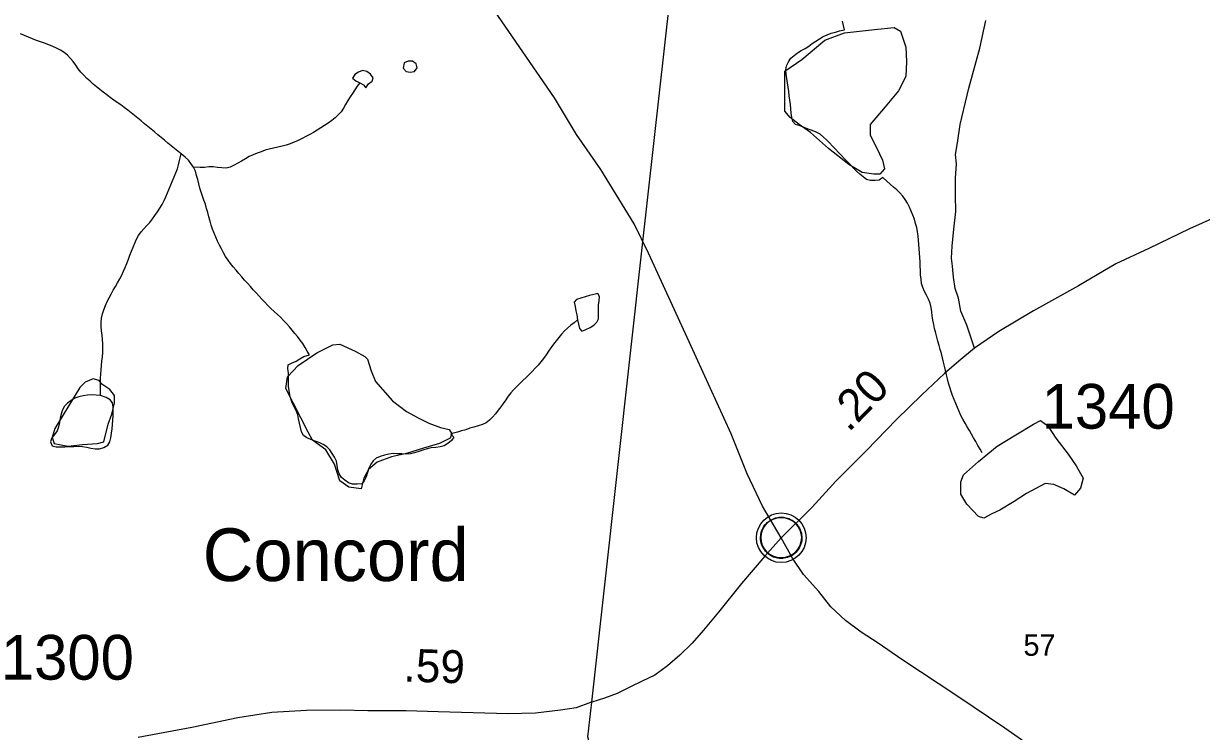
# Model space of a CAD drawing. Extents: x 1950930 to 2061844, y 904556 to 1017002.
# Drawn here: x 1977567 to 1982045, y 980579 to 983269 of the extents above; entities that cross this region are included whole.
import ezdxf

# ---------------------------------------------------------------- set-up
doc = ezdxf.new("R2010")
doc.units = 0
for name, color, linetype in [('Exist Civil Demographics Community CELL', 7, 'Continuous'), ('Exist Civil Demographics Community Label', 7, 'Continuous'), ('Exist Hydrographic Misc Water Feature', 7, 'Continuous'), ('Exist Road Primary NC Attributed', 7, 'Continuous'), ('Exist Road Primary NC Label', 7, 'Continuous'), ('Exist Road Primary US Structure Standard Bridge CELL', 7, 'Continuous'), ('Exist Road Secondary Type 41 Attributed', 7, 'Continuous'), ('Exist Road Secondary Type 51 Attributed', 7, 'Continuous'), ('Exist Road Secondary Type 51 Number Label', 7, 'Continuous'), ('Exist Utilities Electrical Transmission Line', 7, 'Continuous')]:
    doc.layers.add(name, color=color, linetype=linetype)

msp = doc.modelspace()

# ---------------------------------------------------------------- linework, layer by layer
at = {"layer": 'Exist Civil Demographics Community CELL'}
msp.add_lwpolyline([(1980369.9, 981328), (1980370.9, 981333.6), (1980372.6, 981340.1), (1980375.6, 981347.3), (1980378.5, 981353.1), (1980381.8, 981358.8), (1980385.6, 981363.9), (1980389.5, 981368.3), (1980394.1, 981372.9), (1980399.7, 981377.5), (1980405.1, 981381.2), (1980410, 981384), (1980415, 981386.5), (1980420.5, 981388.8), (1980426.1, 981390.6), (1980430.5, 981391.7), (1980435.3, 981392.5), (1980439.4, 981393.2), (1980445.8, 981393.5), (1980450.2, 981393.4), (1980455.9, 981393.1), (1980460.8, 981392.4), (1980465.7, 981391.4), (1980470.7, 981390), (1980475.9, 981388), (1980482.5, 981385.1), (1980488.8, 981381.6), (1980493.8, 981378.1), (1980499, 981374.1), (1980502.3, 981370.9), (1980506.4, 981366.5), (1980510.3, 981361.8), (1980513.4, 981357.3), (1980516.5, 981352.2), (1980519, 981347.1), (1980521, 981342.1), (1980522.6, 981337.1), (1980523.8, 981332.5), (1980524.9, 981326.4), (1980525.6, 981321.7), (1980525.8, 981315.7), (1980525.6, 981309.9), (1980525.1, 981304.2), (1980524.1, 981298.8), (1980522.5, 981292.6), (1980520.6, 981286.8), (1980518.3, 981281.7), (1980515.2, 981275.7), (1980511.9, 981270.4), (1980508.4, 981265.7), (1980504.2, 981260.9), (1980498.9, 981256), (1980493.9, 981251.9), (1980488.9, 981248.4), (1980484.6, 981245.9), (1980477.7, 981242.7), (1980470.6, 981240), (1980464.7, 981238.5), (1980458.1, 981237.2), (1980453.6, 981236.7), (1980449.1, 981236.5), (1980443.5, 981236.5), (1980439.3, 981236.9), (1980433.6, 981237.6), (1980427.7, 981238.9), (1980423.1, 981240.2), (1980418, 981242.1), (1980413.4, 981244.1), (1980409.4, 981246.3), (1980402.6, 981250.4), (1980397.1, 981254.7), (1980392.2, 981259.2), (1980387.7, 981264), (1980384.5, 981268), (1980381.5, 981272.2), (1980377.4, 981279.2), (1980375.7, 981282.8), (1980374, 981286.8), (1980371.4, 981295), (1980369.9, 981302), (1980369.2, 981307.2), (1980368.9, 981313.5), (1980368.8, 981318.2), (1980369.3, 981324.7)], close=True, dxfattribs=at)
for centre, radius in [((1980447.5, 981315.6), 94.3), ((1980447.2, 981315.8), 76.7)]:
    msp.add_circle(centre, radius, dxfattribs=at)
at = {"layer": 'Exist Hydrographic Misc Water Feature'}
for points in [[(1980687.3, 983246.1), (1980683.6, 983261.8), (1980679.9, 983278.3)], [(1978166.4, 982774), (1978153.9, 982784.9), (1978141.3, 982795.1), (1978128.2, 982805.2), (1978115.7, 982815.3), (1978102.6, 982826.2), (1978090.1, 982836.3), (1978077.4, 982846.4), (1978064.7, 982857.4), (1978052.1, 982867.5), (1978039.4, 982878.4), (1978026.9, 982888.5), (1978014.4, 982899.4), (1978001.7, 982909.6), (1977989, 982920.4), (1977976.3, 982930.6), (1977963.4, 982940.6), (1977950.2, 982950.8), (1977937.1, 982960.1), (1977923.6, 982969.4), (1977910, 982978.8), (1977896.5, 982988), (1977883.4, 982998.2), (1977870.5, 983008.2), (1977857.8, 983018.4), (1977844.8, 983029.3), (1977832.5, 983039.5), (1977820.2, 983050.3), (1977808.1, 983061.2), (1977796.4, 983073), (1977785.4, 983084.7), (1977775.3, 983098), (1977765.7, 983111.3), (1977755.8, 983124.7), (1977745.6, 983137.2), (1977734.5, 983149.8), (1977721.8, 983159.8), (1977707.9, 983168.4), (1977693.1, 983176), (1977678.3, 983182.9), (1977663, 983189), (1977647.6, 983195), (1977632, 983200.3), (1977616.4, 983205.5), (1977601.2, 983211.5), (1977585.9, 983217.7), (1977570.9, 983223.7), (1977555.5, 983229.8)], [(1980833.1, 982684.3), (1980820.1, 982674.8), (1980803.9, 982672.6), (1980787.3, 982672.9), (1980771.3, 982677.4), (1980758.4, 982686.7), (1980745.7, 982697.7), (1980733.6, 982708.5), (1980721.7, 982720.2), (1980710.2, 982732), (1980699, 982743.7), (1980687.7, 982755.5), (1980676.4, 982768), (1980665.1, 982779.7), (1980653.6, 982791.5), (1980642.4, 982803.2), (1980631.1, 982815.7), (1980619.6, 982827.3), (1980607.5, 982838.3), (1980594.8, 982848.5), (1980580.6, 982856.2), (1980565.5, 982863), (1980549.9, 982868.3), (1980534.5, 982874.3), (1980518.9, 982880.4), (1980502.1, 982886.4), (1980492.1, 982897.3), (1980487.8, 982912.2), (1980485.7, 982928.6), (1980484.5, 982945.9), (1980482.6, 982962.3), (1980480.4, 982978.8), (1980478.1, 982995.3), (1980476.3, 983010.9), (1980474, 983027.3), (1980471.4, 983043.8), (1980468.1, 983060.3), (1980465.6, 983076.8), (1980465, 983093.2), (1980467.7, 983108.7), (1980474.6, 983124.2), (1980484.5, 983137.9), (1980496.2, 983148.4), (1980509.5, 983157.9), (1980523.6, 983166.6), (1980538, 983175.3), (1980551.9, 983184), (1980565.5, 983193.7), (1980579.2, 983202.4), (1980593.2, 983211.1), (1980607.1, 983219.9), (1980622.1, 983226.2), (1980637.6, 983232.4), (1980653.2, 983236.9), (1980668.8, 983242.4), (1980687.3, 983246.1)], [(1978845.5, 983044.7), (1978859.8, 983037), (1978868.7, 983025.3), (1978878.5, 983039.9), (1978892.9, 983051.1), (1978896.3, 983063.4), (1978885.9, 983076.7), (1978871.7, 983087.7), (1978855.3, 983091.3), (1978840.4, 983085), (1978826.4, 983075.5), (1978817.4, 983062.5), (1978830.1, 983051.6), (1978845.5, 983044.7)], [(1979010.6, 983100.3), (1979021.8, 983087.8), (1979037.2, 983084.2), (1979053.6, 983087.1), (1979063.9, 983101.7), (1979059.8, 983115.8), (1979045.6, 983126.7), (1979029.6, 983126.2), (1979014, 983120), (1979010.6, 983100.3)], [(1978845.5, 983044.7), (1978835.9, 983031), (1978826.6, 983018), (1978817.4, 983004.2), (1978808.4, 982990.5), (1978799.8, 982976.7), (1978791.8, 982962.2), (1978783.4, 982947.5), (1978774.1, 982934.6), (1978763.3, 982922.5), (1978751.6, 982911.2), (1978738.9, 982900.8), (1978725.5, 982890.4), (1978711.8, 982881.7), (1978697.9, 982873), (1978683.7, 982864.3), (1978669.8, 982855.5), (1978655.2, 982847.6), (1978640.9, 982839.7), (1978626.1, 982832.6), (1978611.1, 982825.6), (1978596.4, 982818.4), (1978581.2, 982812.2), (1978566, 982806.8), (1978550, 982802.9), (1978533.8, 982800.1), (1978517.6, 982796.3), (1978501.6, 982792.6), (1978486.2, 982788), (1978470.5, 982782.4), (1978455.1, 982776.3), (1978439.9, 982770), (1978424.9, 982763.8), (1978410.6, 982755.9), (1978396.4, 982747.1), (1978382.3, 982739.2), (1978367.5, 982731.3), (1978352.8, 982724.2), (1978337, 982720.4), (1978320.8, 982720.8), (1978304.4, 982722.8), (1978287.8, 982724.7), (1978271.3, 982725.1), (1978255.1, 982723), (1978238.7, 982722.5), (1978213.1, 982723.9)], [(1977860, 981855.6), (1977860, 981872.1), (1977860, 981888.4), (1977859.8, 981904.9), (1977860.2, 981921.2), (1977860.8, 981937.7), (1977862.1, 981954.1), (1977863.7, 981970.4), (1977865.3, 981986.8), (1977867.2, 982003.2), (1977868.6, 982019.5), (1977869.2, 982036), (1977869.2, 982052.4), (1977867.8, 982068.9), (1977865.8, 982085.3), (1977863.7, 982101.7), (1977862.5, 982118.2), (1977862.3, 982133.8), (1977864.1, 982150.2), (1977867.6, 982166.5), (1977872.7, 982181.9), (1977878.9, 982197.4), (1977885.6, 982212.9), (1977892.6, 982227.5), (1977900.4, 982241.3), (1977908.4, 982255.9), (1977916.4, 982270.4), (1977924.6, 982284.3), (1977932.8, 982298.8), (1977940.6, 982313.5), (1977947.8, 982328.1), (1977954.3, 982342.7), (1977960.3, 982358.2), (1977966, 982373.7), (1977971.8, 982389.2), (1977977.9, 982404.6), (1977984.3, 982419.2), (1977990.4, 982434.8), (1977997, 982450.2), (1978004.8, 982463.9), (1978014, 982477.7), (1978024.9, 982489.8), (1978036.4, 982501.8), (1978047, 982513.9), (1978057.3, 982527.7), (1978066.7, 982540.6), (1978076.5, 982554.3), (1978085.4, 982567.3), (1978093.8, 982581.9), (1978101.4, 982596.5), (1978108.1, 982611.1), (1978114.5, 982626.6), (1978120.8, 982641.3), (1978127.6, 982656.6), (1978134, 982671.3), (1978140.5, 982686.8), (1978146.5, 982702.3), (1978152, 982717.7), (1978156.5, 982733.2), (1978160, 982749.5), (1978166.4, 982774)], [(1978213.1, 982723.9), (1978203.7, 982737.1), (1978193.8, 982750.5), (1978181.7, 982761.4), (1978166.4, 982774)], [(1978653.8, 982010.7), (1978645.4, 982024.9), (1978637.6, 982038.9), (1978628.8, 982053.1), (1978619.5, 982066.4), (1978609.3, 982079.7), (1978599, 982092.2), (1978588.4, 982104.7), (1978577.9, 982117.3), (1978566.8, 982129.9), (1978555.8, 982141.6), (1978544.3, 982153.2), (1978532.4, 982164.2), (1978519.9, 982175.1), (1978508, 982186.9), (1978496.3, 982197.7), (1978485, 982210.2), (1978473.7, 982222), (1978462.7, 982233.7), (1978451.6, 982246.3), (1978440.5, 982258), (1978429.6, 982270.5), (1978418.8, 982283), (1978407.7, 982294.8), (1978396.8, 982307.3), (1978386.2, 982319.8), (1978375.1, 982332.4), (1978364.6, 982345), (1978354.2, 982357.4), (1978344.6, 982370.7), (1978335.5, 982384), (1978327.3, 982398.2), (1978319.5, 982413.1), (1978312.2, 982427.2), (1978305, 982442.1), (1978298.2, 982457.8), (1978292.1, 982472.7), (1978286.1, 982487.7), (1978280.8, 982503.4), (1978276.3, 982519.1), (1978271.8, 982534.7), (1978267.7, 982551.2), (1978263.3, 982566.9), (1978258.6, 982582.6), (1978253.3, 982598.3), (1978248, 982614), (1978242.6, 982628.9), (1978237.5, 982644.5), (1978233.2, 982660.2), (1978229.3, 982676.7), (1978225.2, 982692.4), (1978221.1, 982708), (1978213.1, 982723.9)], [(1981211, 981637.7), (1981203, 981651.9), (1981195, 981665.9), (1981186.8, 981680.9), (1981178.8, 981695.1), (1981170.6, 981709.1), (1981162.4, 981723.2), (1981154.4, 981737.4), (1981146, 981751.4), (1981138, 981766.4), (1981130.6, 981780.6), (1981124, 981795.4), (1981117.3, 981810.4), (1981111.1, 981826.1), (1981104.8, 981840.9), (1981099, 981856.6), (1981093.3, 981871.5), (1981088.1, 981887.2), (1981083, 981903), (1981078.9, 981918.7), (1981075.2, 981935.1), (1981071.5, 981950.8), (1981068.1, 981967.3), (1981064.4, 981982.9), (1981060.5, 981998.6), (1981056.4, 982015.1), (1981052.1, 982030.7), (1981047.3, 982046.4), (1981043, 982062.1), (1981038.7, 982077.8), (1981034.6, 982093.5), (1981030.5, 982110), (1981026.8, 982125.7), (1981024, 982142.2), (1981021.7, 982158.6), (1981019.7, 982174.2), (1981016.8, 982190.7), (1981013.1, 982206.3), (1981007.2, 982222), (1980999.6, 982237), (1980991.8, 982251.2), (1980985.2, 982266), (1980981.1, 982281.7), (1980978.9, 982298.1), (1980977.2, 982314.5), (1980976.4, 982331), (1980975.6, 982347.4), (1980975, 982363.8), (1980974.1, 982380.2), (1980972.9, 982396.6), (1980971.9, 982413.1), (1980970.7, 982429.5), (1980969.4, 982446), (1980968, 982462.5), (1980965.7, 982478), (1980962.7, 982494.5), (1980958.3, 982510.2), (1980953.4, 982525.9), (1980947.5, 982541.6), (1980941.3, 982556.6), (1980934.4, 982571.4), (1980926.8, 982586.4), (1980918.4, 982600.5), (1980909.1, 982613.8), (1980898.3, 982626.4), (1980886.2, 982637.3), (1980873.9, 982648.2), (1980861.8, 982659.1), (1980849.3, 982670), (1980833.1, 982684.3)], [(1979673.5, 982143.1), (1979677, 982127.4), (1979680.3, 982110.9), (1979689.7, 982100), (1979704.9, 982107.1), (1979720.7, 982114.2), (1979735, 982122.9), (1979746.5, 982134.1), (1979752.2, 982147.9), (1979753.3, 982164.3), (1979752.6, 982181.6), (1979753.3, 982198.8), (1979755.1, 982215.2), (1979756.5, 982231.6), (1979750.4, 982243.2), (1979734.8, 982240.3), (1979718, 982235.6), (1979702, 982231.1), (1979686.2, 982226.4), (1979669.6, 982221), (1979660, 982210.7), (1979663.7, 982194.1), (1979667.3, 982177.6), (1979671, 982162), (1979673.5, 982143.1)], [(1979673.5, 982143.1), (1979660.6, 982132.6), (1979647.7, 982123), (1979634.9, 982111.8), (1979623.1, 982101.5), (1979612.2, 982089.3), (1979601.5, 982076.4), (1979591.3, 982063.5), (1979581.2, 982050.5), (1979571.4, 982037.7), (1979562.4, 982023.9), (1979553.3, 982010.1), (1979543.9, 981996.4), (1979533.9, 981983.5), (1979523, 981971.4), (1979512.1, 981959.3), (1979500.4, 981947.3), (1979488.9, 981936), (1979477.5, 981923.9), (1979465.8, 981912.6), (1979453.9, 981901.4), (1979441.8, 981890.2), (1979430.1, 981878.1), (1979419, 981866.1), (1979409, 981853.1), (1979400, 981839.3), (1979391.1, 981825.6), (1979381.5, 981812.6), (1979371.5, 981799.7), (1979361.2, 981786), (1979350.5, 981773.9), (1979338.6, 981761.8), (1979325.9, 981752.3), (1979311.4, 981745.2), (1979295.8, 981740.6), (1979279.6, 981736), (1979263.6, 981731.4), (1979248, 981726), (1979232.2, 981721.4), (1979216.6, 981716.8), (1979191.8, 981709.9)], [(1979191.8, 981709.9), (1979202.5, 981697.4), (1979193.7, 981684.5), (1979180.5, 981673.2), (1979165.8, 981665.3), (1979150.4, 981660.7), (1979134, 981658.6), (1979117.2, 981656.5), (1979101.2, 981652.7), (1979085.4, 981648.2), (1979069.8, 981642.8), (1979054, 981638), (1979038.2, 981634.4), (1979021.8, 981633), (1979005.4, 981634.3), (1978988.8, 981634.6), (1978972.2, 981635.7), (1978956.2, 981633.5), (1978939.8, 981629.8), (1978923.4, 981624.4), (1978908.2, 981617.3), (1978895.9, 981607.8), (1978887.1, 981594.8), (1978880.4, 981579.3), (1978874.8, 981563), (1978869.3, 981546.8), (1978862.7, 981532.1), (1978852.7, 981520.9), (1978835, 981518.8), (1978818.4, 981519.1), (1978802.6, 981524.3), (1978788.9, 981533.7), (1978776.4, 981544.5), (1978767.2, 981557.9), (1978762.4, 981573.6), (1978760, 981590.1), (1978756.5, 981606.6), (1978749.9, 981621.4), (1978741.1, 981635.6), (1978731.1, 981648.9), (1978719.6, 981660.6), (1978706.5, 981669.9), (1978691.5, 981676.8), (1978675.3, 981682.9), (1978659.1, 981688.2), (1978644.3, 981695.1), (1978631.6, 981703.5), (1978624, 981717.6), (1978619.7, 981734.1), (1978615.8, 981750.6), (1978612.8, 981767), (1978609.7, 981782.7), (1978603.7, 981798.4), (1978595.9, 981812.5), (1978589, 981827.5), (1978583.8, 981843.2), (1978580, 981858.8), (1978576.7, 981875.3), (1978574.6, 981891.7), (1978574, 981908.2), (1978574.2, 981924.5), (1978574.6, 981941), (1978572, 981958.2), (1978573.8, 981972.2), (1978587.9, 981980.1), (1978603.9, 981987), (1978617.9, 981995.9), (1978632.2, 982003.8), (1978653.8, 982010.7)], [(1977860, 981855.6), (1977843.6, 981856.8), (1977827, 981858), (1977810.8, 981856.7), (1977794.4, 981854.6), (1977778, 981850.8), (1977763, 981845.4), (1977748.7, 981836.6), (1977734.7, 981827.1), (1977723.2, 981815), (1977715.2, 981801.2), (1977710.3, 981785.8), (1977706.6, 981769.4), (1977703.8, 981753.1), (1977700.3, 981736.7), (1977695.2, 981721.2), (1977685.5, 981707.5), (1977674.6, 981694.5), (1977669.3, 981680), (1977676.7, 981664.2), (1977691, 981660.6), (1977707.5, 981660.3), (1977724.9, 981661.5), (1977741.9, 981662), (1977758.1, 981662.6), (1977774.7, 981663), (1977791.1, 981662.7), (1977807.5, 981659.8), (1977823.7, 981656.2), (1977839.9, 981653.4), (1977855.9, 981653.9), (1977873.1, 981658.4), (1977887.3, 981667.2), (1977895.5, 981679.4), (1977899.6, 981695.7), (1977901.8, 981712.8), (1977904.1, 981729.2), (1977905.9, 981745.6), (1977907.2, 981762), (1977908, 981778.3), (1977908.4, 981794.8), (1977908.4, 981812), (1977905.7, 981827.6), (1977896.5, 981840.1), (1977881.7, 981848.6), (1977860, 981855.6)]]:
    msp.add_lwpolyline(points, dxfattribs=at)
for points in [[(1980461.3, 983088.4), (1980525.5, 983132.3), (1980613.2, 983206.6), (1980687.5, 983233.6), (1980802.2, 983247.2), (1980876.5, 983253.9), (1980900.1, 983240.4), (1980920.4, 983179.6), (1980923.8, 983125.6), (1980920.4, 983068.1), (1980893.4, 983014.1), (1980842.7, 982953.3), (1980785.4, 982885.7), (1980785.4, 982845.2), (1980809, 982797.9), (1980832.6, 982750.6), (1980839.4, 982716.8), (1980822.5, 982696.6), (1980798.9, 982696.6), (1980755, 982703.3), (1980704.4, 982733.7), (1980626.7, 982794.5), (1980559.2, 982855.3), (1980515.3, 982885.7), (1980481.6, 982912.8), (1980461.3, 982936.4)], [(1978564.3, 981882.5), (1978571.1, 981926.4), (1978611.6, 981970.3), (1978682.5, 982017.6), (1978743.2, 982048), (1978770.2, 982051.4), (1978827.6, 982024.4), (1978864.8, 982004.1), (1978874.9, 981994), (1978888.4, 981950.1), (1978905.3, 981909.5), (1978969.4, 981835.2), (1979023.4, 981794.7), (1979067.3, 981771.1), (1979107.8, 981750.8), (1979151.7, 981733.9), (1979185.4, 981727.1), (1979195.5, 981710.3), (1979188.8, 981693.4), (1979148.3, 981673.1), (1979087.5, 981656.2), (1979023.4, 981635.9), (1978966, 981622.4), (1978912, 981602.2), (1978878.3, 981575.1), (1978861.4, 981541.4), (1978851.3, 981500.8), (1978804, 981507.6), (1978770.2, 981531.2), (1978750, 981595.4), (1978716.2, 981649.5), (1978665.6, 981686.6), (1978648.7, 981717)], [(1977683.4, 981673.1), (1977737.4, 981663), (1977791.4, 981669.7), (1977848.8, 981673.1), (1977872.4, 981679.9), (1977889.3, 981747.4), (1977902.8, 981784.6), (1977912.9, 981828.5), (1977912.9, 981855.5), (1977896, 981879.1), (1977865.6, 981899.4), (1977855.5, 981912.9), (1977831.9, 981919.7), (1977801.5, 981906.2), (1977781.3, 981885.9), (1977686.7, 981730.5), (1977676.6, 981696.7)], [(1981153.3, 981443.4), (1981129.7, 981480.6), (1981129.7, 981527.9), (1981139.8, 981554.9), (1981197.2, 981605.5), (1981268, 981663), (1981338.9, 981706.9), (1981406.4, 981747.4), (1981433.4, 981760.9), (1981460.4, 981740.7), (1981490.8, 981693.4), (1981538.1, 981632.6), (1981568.5, 981588.7), (1981595.5, 981541.4), (1981585.3, 981504.2), (1981561.7, 981477.2), (1981521.2, 981500.8), (1981484.1, 981517.7), (1981450.3, 981521.1), (1981379.4, 981483.9), (1981332.2, 981453.5), (1981278.2, 981419.8), (1981247.8, 981406.3), (1981217.4, 981389.4), (1981197.2, 981396.1)]]:
    msp.add_lwpolyline(points, close=True, dxfattribs=at)
at = {"layer": 'Exist Road Primary NC Attributed'}
for points in [[(1980447.5, 981315.6), (1980376, 981435.7), (1980318.3, 981557.9), (1980256.6, 981710.1), (1980097.6, 982060.5), (1979942.5, 982396.8), (1979888.8, 982509), (1979761.4, 982715.3), (1979669.8, 982847.6), (1979586.2, 982987.8), (1978661.9, 984330.2)], [(1981458.7, 980479.5), (1981297, 980591.9), (1981115.3, 980714.3), (1980905.7, 980852.7), (1980815.7, 980914.8), (1980751.8, 980956.9), (1980691.9, 981001), (1980635.9, 981053.2), (1980590.1, 981111.3), (1980532.2, 981175.4), (1980490.5, 981237.4), (1980447.5, 981315.6)]]:
    msp.add_lwpolyline(points, dxfattribs=at)
at = {"layer": 'Exist Road Secondary Type 41 Attributed'}
msp.add_lwpolyline([(1981182.2, 982035.8), (1981152.5, 982123.8), (1981130.5, 982175.9), (1981120.6, 982225.9), (1981108.7, 982262), (1981102.8, 982305.9), (1981098.9, 982347.8), (1981094.9, 982377.9), (1981097.1, 982423.9), (1981103.2, 982487.8), (1981111.4, 982555.8), (1981109.4, 982615.9), (1981109.6, 982681.9), (1981113.7, 982735.9), (1981109.9, 982771.8), (1981118, 982815.8), (1981128, 982885.8), (1981160.3, 983023.6), (1981202.7, 983175.6), (1981224.9, 983281.6)], dxfattribs=at)
at = {"layer": 'Exist Road Secondary Type 51 Attributed'}
for points in [[(1982155.4, 982559.6), (1981999.3, 982490), (1981845.1, 982414.4), (1981718.9, 982356.6), (1981576.7, 982272.9), (1981406.5, 982177.4), (1981274.4, 982099.7), (1981182.2, 982035.8)], [(1981182.2, 982035.8), (1981122, 981986), (1981068, 981940.1), (1980981.7, 981858.3), (1980885.5, 981764.4), (1980771.3, 981646.8), (1980655, 981530.9), (1980564.9, 981431.2), (1980447.5, 981315.6)], [(1980447.5, 981315.6), (1980385.4, 981245.8), (1980297, 981142), (1980208.7, 981032.2), (1980152.5, 980964.5), (1980108.3, 980914.6), (1980062.3, 980868.8), (1980015.6, 980828.1), (1979967, 980793.3), (1979918.8, 980770.6), (1979877.4, 980749.6), (1979823.6, 980723.3), (1979775.7, 980705.6), (1979726.9, 980691.1), (1979722.5, 980689.8), (1979668.1, 980668.8), (1979608.4, 980660.2), (1979513.6, 980648.3), (1979409.5, 980646.6), (1979143.5, 980653.3), (1979021.6, 980657.7), (1978875.6, 980658.1), (1978773.6, 980660.2), (1978643.5, 980659.5), (1978510.7, 980651), (1978381.4, 980631.3), (1978207.2, 980593.9), (1978003.2, 980556.3)]]:
    msp.add_lwpolyline(points, dxfattribs=at)
at = {"layer": 'Exist Utilities Electrical Transmission Line'}
for p, q in [((1979921.9, 982439.8), (1980266, 985526.3)), ((1979726.9, 980691.1), (1979921.9, 982439.8))]:
    msp.add_line(p, q, dxfattribs=at)
msp.add_lwpolyline([(1980140.1, 978971.7), (1979712.2, 980558.5), (1979726.9, 980691.1)], dxfattribs=at)

# ---------------------------------------------------------------- texts
at = {"layer": 'Exist Civil Demographics Community Label'}
msp.add_text('Concord', height=200, dxfattribs=at).set_placement((1978248.3, 981150.9))
at = {"layer": 'Exist Road Primary NC Label'}
msp.add_text('57', height=82.02, dxfattribs=at).set_placement((1981368, 980866.7))
at = {"layer": 'Exist Road Primary US Structure Standard Bridge CELL'}
for s, rotation, p in [('.20', 45.8403, (1980703.8, 981713.4)), ('.59', 357.9677, (1979010.5, 980769.6))]:
    msp.add_text(s, height=125, rotation=rotation, dxfattribs=at).set_placement(p)
at = {"layer": 'Exist Road Secondary Type 51 Number Label'}
for s, p in [('1340', (1981437.2, 981729.9)), ('1300', (1977481.2, 980776.1))]:
    msp.add_text(s, height=170, dxfattribs=at).set_placement(p)

doc.saveas('drawing.dxf')
